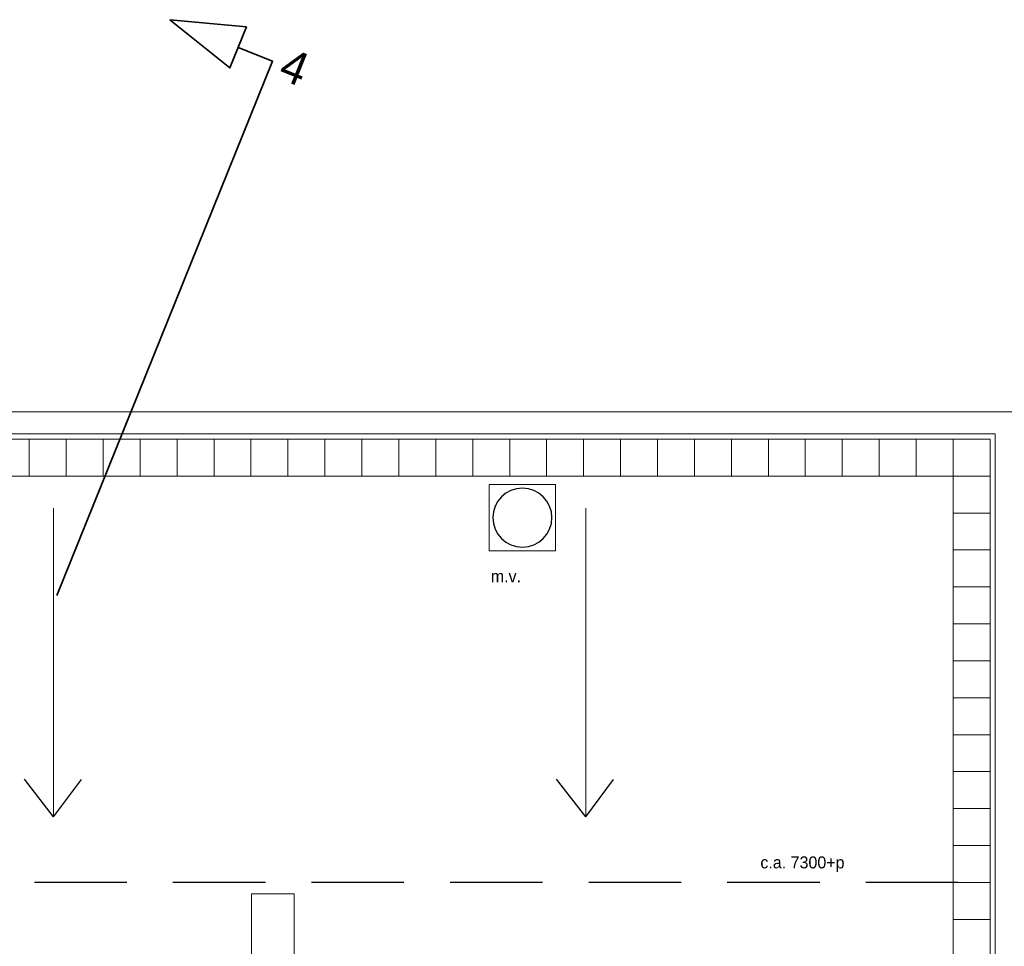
# Model space of a CAD drawing. Header units: millimetres. Extents: x -526411 to -400573, y 47353 to 130199.
# Tile 536 of 543: x -450070 to -436748, y 108231 to 120773. Entities that reach past the tile are written whole.
import ezdxf

# ---------------------------------------------------------------- set-up
doc = ezdxf.new("R2010")
doc.units = ezdxf.units.MM
doc.linetypes.add('IMPORT-AI-Linetype-1 _4_', pattern=[84.433218, 56.288812, -28.144406])
for name, color, linetype, lineweight in [('01_ALGEMEEN', 7, 'Continuous', 18), ('03_STRAMIEN_ANNOTATIE', 7, 'Continuous', 18), ('18_BESTAANDE_CONSTRUCTIE', 7, 'Continuous', 18), ('m-pg-03_AI_dwg', 8, 'Continuous', 18)]:
    doc.layers.add(name, color=color, linetype=linetype, lineweight=lineweight)
doc.styles.add('Frutiger', font='Frutrg__0.ttf', dxfattribs={"height": 7.29503})
doc.styles.add('Frutiger_2', font='Frutrg__0.ttf', dxfattribs={"height": 20.263972})

# ---------------------------------------------------------------- blocks, each defined once
blk = doc.blocks.new('m-pg-03_AI_dwg_block 2085-641051-3e Verdieping - Percelen telling LI')
at = {"layer": '01_ALGEMEEN', "color": 213, "lineweight": 13}
blk.add_line((1054.47, 1291.61), (1054.47, 1103.63), dxfattribs=at)
blk = doc.blocks.new('m-pg-03_AI_dwg_block 2086-641052-3e Verdieping - Percelen telling LI')
at = {"layer": '01_ALGEMEEN', "color": 253, "lineweight": 25}
blk.add_line((1054.47, 1103.63), (1036.71, 1126.51), dxfattribs=at)
blk = doc.blocks.new('m-pg-03_AI_dwg_block 2087-641053-3e Verdieping - Percelen telling LI')
at = {"layer": '01_ALGEMEEN', "color": 253, "lineweight": 25}
blk.add_line((1054.47, 1103.63), (1071.44, 1126.21), dxfattribs=at)
blk = doc.blocks.new('m-pg-03_AI_dwg_block 2084-641054-3e Verdieping - Percelen telling LI')
for name in ['m-pg-03_AI_dwg_block 2085-641051-3e Verdieping - Percelen telling LI', 'm-pg-03_AI_dwg_block 2086-641052-3e Verdieping - Percelen telling LI', 'm-pg-03_AI_dwg_block 2087-641053-3e Verdieping - Percelen telling LI']:
    blk.add_blockref(name, (0, 0))
blk = doc.blocks.new('m-pg-03_AI_dwg_block 2093-641059-3e Verdieping - Percelen telling LI')
at = {"layer": '01_ALGEMEEN', "color": 213, "lineweight": 13}
blk.add_line((730.24, 1291.61), (730.24, 1103.63), dxfattribs=at)
blk = doc.blocks.new('m-pg-03_AI_dwg_block 2094-641060-3e Verdieping - Percelen telling LI')
at = {"layer": '01_ALGEMEEN', "color": 253, "lineweight": 25}
blk.add_line((730.24, 1103.63), (712.48, 1126.51), dxfattribs=at)
blk = doc.blocks.new('m-pg-03_AI_dwg_block 2095-641061-3e Verdieping - Percelen telling LI')
at = {"layer": '01_ALGEMEEN', "color": 253, "lineweight": 25}
blk.add_line((730.24, 1103.63), (747.21, 1126.21), dxfattribs=at)
blk = doc.blocks.new('m-pg-03_AI_dwg_block 2092-641062-3e Verdieping - Percelen telling LI')
for name in ['m-pg-03_AI_dwg_block 2093-641059-3e Verdieping - Percelen telling LI', 'm-pg-03_AI_dwg_block 2094-641060-3e Verdieping - Percelen telling LI', 'm-pg-03_AI_dwg_block 2095-641061-3e Verdieping - Percelen telling LI']:
    blk.add_blockref(name, (0, 0))
blk = doc.blocks.new('m-pg-03_AI_dwg_block 2132-641099-3e Verdieping - Percelen telling LI')
at = {"layer": '01_ALGEMEEN', "color": 133, "flags": 128}
blk.add_lwpolyline([(98.7, 1350.38), (1317.45, 1350.38), (1317.45, 776.56), (-133.09, 776.56)], dxfattribs=at)
blk = doc.blocks.new('m-pg-03_AI_dwg_block 2133-641100-3e Verdieping - Percelen telling LI')
at = {"layer": '01_ALGEMEEN', "color": 133, "flags": 128}
blk.add_lwpolyline([(93.24, 1336.87), (1303.94, 1336.87), (1303.94, 790.07), (-127.68, 790.07)], dxfattribs=at)
blk = doc.blocks.new('m-pg-03_AI_dwg_block 2148-641115-3e Verdieping - Percelen telling LI')
at = {"layer": '01_ALGEMEEN', "color": 253, "lineweight": 25}
for points in [[(1015.83, 1303.88), (1005.88, 1303.88), (997.81, 1295.82), (997.81, 1285.87)], [(1033.84, 1285.87), (1033.84, 1295.82), (1025.78, 1303.88), (1015.83, 1303.88)], [(997.81, 1285.87), (997.81, 1275.92), (1005.88, 1267.86), (1015.83, 1267.86)], [(1015.83, 1267.86), (1025.78, 1267.86), (1033.84, 1275.92), (1033.84, 1285.87)]]:
    blk.add_open_spline(points, degree=3, dxfattribs=at)
blk = doc.blocks.new('m-pg-03_AI_dwg_block 2149-641116-3e Verdieping - Percelen telling LI')
at = {"layer": '01_ALGEMEEN', "color": 213, "lineweight": 13, "flags": 128}
blk.add_lwpolyline([(995.56, 1306.13), (1036.09, 1306.13), (1036.09, 1265.61), (995.56, 1265.61)], close=True, dxfattribs=at)
blk = doc.blocks.new('m-pg-03_AI_dwg_block 2152-641119-3e Verdieping - Percelen telling LI')
at = {"layer": '01_ALGEMEEN', "color": 213, "lineweight": 13, "flags": 128}
blk.add_lwpolyline([(850.74, 1056.62), (876.77, 1056.62), (876.77, 988.22), (850.74, 988.22)], close=True, dxfattribs=at)
blk = doc.blocks.new('m-pg-03_AI_dwg_block 2153-641120-3e Verdieping - Percelen telling LI')
at = {"layer": '01_ALGEMEEN', "color": 253, "linetype": 'IMPORT-AI-Linetype-1 _4_', "lineweight": 25}
blk.add_line((1281.42, 1063.47), (0.74, 1063.47), dxfattribs=at)
blk = doc.blocks.new('m-pg-03_AI_dwg_block 2163-641130-3e Verdieping - Percelen telling LI')
at = {"layer": '01_ALGEMEEN', "insert": (1160.84, 1079.41), "char_height": 7.295, "width": 64.6329, "attachment_point": 1, "line_spacing_factor": 1.017696, "style": 'Frutiger'}
blk.add_mtext('c.a. 7300+p', dxfattribs=at)
blk = doc.blocks.new('m-pg-03_AI_dwg_block 2171-641138-3e Verdieping - Percelen telling LI')
at = {"layer": '01_ALGEMEEN', "insert": (996.59, 1253.79), "char_height": 7.295, "width": 23.8121, "attachment_point": 1, "line_spacing_factor": 1.017696, "style": 'Frutiger'}
blk.add_mtext('m.v.', dxfattribs=at)
blk = doc.blocks.new('m-pg-03_AI_dwg_block 2005-641148-3e Verdieping - Percelen telling LI')
for name in ['m-pg-03_AI_dwg_block 2132-641099-3e Verdieping - Percelen telling LI', 'm-pg-03_AI_dwg_block 2133-641100-3e Verdieping - Percelen telling LI', 'm-pg-03_AI_dwg_block 2149-641116-3e Verdieping - Percelen telling LI', 'm-pg-03_AI_dwg_block 2148-641115-3e Verdieping - Percelen telling LI', 'm-pg-03_AI_dwg_block 2092-641062-3e Verdieping - Percelen telling LI', 'm-pg-03_AI_dwg_block 2084-641054-3e Verdieping - Percelen telling LI', 'm-pg-03_AI_dwg_block 2171-641138-3e Verdieping - Percelen telling LI', 'm-pg-03_AI_dwg_block 2163-641130-3e Verdieping - Percelen telling LI', 'm-pg-03_AI_dwg_block 2153-641120-3e Verdieping - Percelen telling LI', 'm-pg-03_AI_dwg_block 2152-641119-3e Verdieping - Percelen telling LI']:
    blk.add_blockref(name, (0, 0))
blk = doc.blocks.new('m-pg-03_AI_dwg_block 2-641149-3e Verdieping - Percelen telling LI')
blk.add_blockref('m-pg-03_AI_dwg_block 2005-641148-3e Verdieping - Percelen telling LI', (0, 0))
blk = doc.blocks.new('m-pg-03_AI_dwg_block 3275-642243-3e Verdieping - Percelen telling LI')
at = {"layer": '01_ALGEMEEN', "color": 9, "lineweight": 9, "flags": 128}
blk.add_lwpolyline([(1300.79, 1333.72), (1278.27, 1333.72), (1278.27, 1311.21), (1300.79, 1311.21)], close=True, dxfattribs=at)
blk = doc.blocks.new('m-pg-03_AI_dwg_block 3274-642244-3e Verdieping - Percelen telling LI')
blk.add_blockref('m-pg-03_AI_dwg_block 3275-642243-3e Verdieping - Percelen telling LI', (0, 0))
blk = doc.blocks.new('m-pg-03_AI_dwg_block 3277-642245-3e Verdieping - Percelen telling LI')
at = {"layer": '01_ALGEMEEN', "color": 9, "lineweight": 9, "flags": 128}
blk.add_lwpolyline([(1300.79, 1311.21), (1278.27, 1311.21), (1278.27, 1288.69), (1300.79, 1288.69)], close=True, dxfattribs=at)
blk = doc.blocks.new('m-pg-03_AI_dwg_block 3276-642246-3e Verdieping - Percelen telling LI')
blk.add_blockref('m-pg-03_AI_dwg_block 3277-642245-3e Verdieping - Percelen telling LI', (0, 0))
blk = doc.blocks.new('m-pg-03_AI_dwg_block 3279-642247-3e Verdieping - Percelen telling LI')
at = {"layer": '01_ALGEMEEN', "color": 9, "lineweight": 9, "flags": 128}
blk.add_lwpolyline([(1300.79, 1288.69), (1278.27, 1288.69), (1278.27, 1266.18), (1300.79, 1266.18)], close=True, dxfattribs=at)
blk = doc.blocks.new('m-pg-03_AI_dwg_block 3278-642248-3e Verdieping - Percelen telling LI')
blk.add_blockref('m-pg-03_AI_dwg_block 3279-642247-3e Verdieping - Percelen telling LI', (0, 0))
blk = doc.blocks.new('m-pg-03_AI_dwg_block 3281-642249-3e Verdieping - Percelen telling LI')
at = {"layer": '01_ALGEMEEN', "color": 9, "lineweight": 9, "flags": 128}
blk.add_lwpolyline([(1300.79, 1266.18), (1278.27, 1266.18), (1278.27, 1243.66), (1300.79, 1243.66)], close=True, dxfattribs=at)
blk = doc.blocks.new('m-pg-03_AI_dwg_block 3280-642250-3e Verdieping - Percelen telling LI')
blk.add_blockref('m-pg-03_AI_dwg_block 3281-642249-3e Verdieping - Percelen telling LI', (0, 0))
blk = doc.blocks.new('m-pg-03_AI_dwg_block 3283-642251-3e Verdieping - Percelen telling LI')
at = {"layer": '01_ALGEMEEN', "color": 9, "lineweight": 9, "flags": 128}
blk.add_lwpolyline([(1300.79, 1243.66), (1278.27, 1243.66), (1278.27, 1221.14), (1300.79, 1221.14)], close=True, dxfattribs=at)
blk = doc.blocks.new('m-pg-03_AI_dwg_block 3282-642252-3e Verdieping - Percelen telling LI')
blk.add_blockref('m-pg-03_AI_dwg_block 3283-642251-3e Verdieping - Percelen telling LI', (0, 0))
blk = doc.blocks.new('m-pg-03_AI_dwg_block 3285-642253-3e Verdieping - Percelen telling LI')
at = {"layer": '01_ALGEMEEN', "color": 9, "lineweight": 9, "flags": 128}
blk.add_lwpolyline([(1300.79, 1221.14), (1278.27, 1221.14), (1278.27, 1198.63), (1300.79, 1198.63)], close=True, dxfattribs=at)
blk = doc.blocks.new('m-pg-03_AI_dwg_block 3284-642254-3e Verdieping - Percelen telling LI')
blk.add_blockref('m-pg-03_AI_dwg_block 3285-642253-3e Verdieping - Percelen telling LI', (0, 0))
blk = doc.blocks.new('m-pg-03_AI_dwg_block 3287-642255-3e Verdieping - Percelen telling LI')
at = {"layer": '01_ALGEMEEN', "color": 9, "lineweight": 9, "flags": 128}
blk.add_lwpolyline([(1300.79, 1198.63), (1278.27, 1198.63), (1278.27, 1176.11), (1300.79, 1176.11)], close=True, dxfattribs=at)
blk = doc.blocks.new('m-pg-03_AI_dwg_block 3286-642256-3e Verdieping - Percelen telling LI')
blk.add_blockref('m-pg-03_AI_dwg_block 3287-642255-3e Verdieping - Percelen telling LI', (0, 0))
blk = doc.blocks.new('m-pg-03_AI_dwg_block 3289-642257-3e Verdieping - Percelen telling LI')
at = {"layer": '01_ALGEMEEN', "color": 9, "lineweight": 9, "flags": 128}
blk.add_lwpolyline([(1300.79, 1176.11), (1278.27, 1176.11), (1278.27, 1153.6), (1300.79, 1153.6)], close=True, dxfattribs=at)
blk = doc.blocks.new('m-pg-03_AI_dwg_block 3288-642258-3e Verdieping - Percelen telling LI')
blk.add_blockref('m-pg-03_AI_dwg_block 3289-642257-3e Verdieping - Percelen telling LI', (0, 0))
blk = doc.blocks.new('m-pg-03_AI_dwg_block 3291-642259-3e Verdieping - Percelen telling LI')
at = {"layer": '01_ALGEMEEN', "color": 9, "lineweight": 9, "flags": 128}
blk.add_lwpolyline([(1300.79, 1153.6), (1278.27, 1153.6), (1278.27, 1131.08), (1300.79, 1131.08)], close=True, dxfattribs=at)
blk = doc.blocks.new('m-pg-03_AI_dwg_block 3290-642260-3e Verdieping - Percelen telling LI')
blk.add_blockref('m-pg-03_AI_dwg_block 3291-642259-3e Verdieping - Percelen telling LI', (0, 0))
blk = doc.blocks.new('m-pg-03_AI_dwg_block 3293-642261-3e Verdieping - Percelen telling LI')
at = {"layer": '01_ALGEMEEN', "color": 9, "lineweight": 9, "flags": 128}
blk.add_lwpolyline([(1300.79, 1131.08), (1278.27, 1131.08), (1278.27, 1108.57), (1300.79, 1108.57)], close=True, dxfattribs=at)
blk = doc.blocks.new('m-pg-03_AI_dwg_block 3292-642262-3e Verdieping - Percelen telling LI')
blk.add_blockref('m-pg-03_AI_dwg_block 3293-642261-3e Verdieping - Percelen telling LI', (0, 0))
blk = doc.blocks.new('m-pg-03_AI_dwg_block 3295-642263-3e Verdieping - Percelen telling LI')
at = {"layer": '01_ALGEMEEN', "color": 9, "lineweight": 9, "flags": 128}
blk.add_lwpolyline([(1300.79, 1108.57), (1278.27, 1108.57), (1278.27, 1086.05), (1300.79, 1086.05)], close=True, dxfattribs=at)
blk = doc.blocks.new('m-pg-03_AI_dwg_block 3294-642264-3e Verdieping - Percelen telling LI')
blk.add_blockref('m-pg-03_AI_dwg_block 3295-642263-3e Verdieping - Percelen telling LI', (0, 0))
blk = doc.blocks.new('m-pg-03_AI_dwg_block 3297-642265-3e Verdieping - Percelen telling LI')
at = {"layer": '01_ALGEMEEN', "color": 9, "lineweight": 9, "flags": 128}
blk.add_lwpolyline([(1300.79, 1086.05), (1278.27, 1086.05), (1278.27, 1063.54), (1300.79, 1063.54)], close=True, dxfattribs=at)
blk = doc.blocks.new('m-pg-03_AI_dwg_block 3296-642266-3e Verdieping - Percelen telling LI')
blk.add_blockref('m-pg-03_AI_dwg_block 3297-642265-3e Verdieping - Percelen telling LI', (0, 0))
blk = doc.blocks.new('m-pg-03_AI_dwg_block 3299-642267-3e Verdieping - Percelen telling LI')
at = {"layer": '01_ALGEMEEN', "color": 9, "lineweight": 9, "flags": 128}
blk.add_lwpolyline([(1300.79, 1063.54), (1278.27, 1063.54), (1278.27, 1041.02), (1300.79, 1041.02)], close=True, dxfattribs=at)
blk = doc.blocks.new('m-pg-03_AI_dwg_block 3298-642268-3e Verdieping - Percelen telling LI')
blk.add_blockref('m-pg-03_AI_dwg_block 3299-642267-3e Verdieping - Percelen telling LI', (0, 0))
blk = doc.blocks.new('m-pg-03_AI_dwg_block 3301-642269-3e Verdieping - Percelen telling LI')
at = {"layer": '01_ALGEMEEN', "color": 9, "lineweight": 9, "flags": 128}
blk.add_lwpolyline([(1300.79, 1041.02), (1278.27, 1041.02), (1278.27, 1018.5), (1300.79, 1018.5)], close=True, dxfattribs=at)
blk = doc.blocks.new('m-pg-03_AI_dwg_block 3300-642270-3e Verdieping - Percelen telling LI')
blk.add_blockref('m-pg-03_AI_dwg_block 3301-642269-3e Verdieping - Percelen telling LI', (0, 0))
blk = doc.blocks.new('m-pg-03_AI_dwg_block 3323-642291-3e Verdieping - Percelen telling LI')
at = {"layer": '01_ALGEMEEN', "color": 9, "lineweight": 9, "flags": 128}
blk.add_lwpolyline([(1278.27, 1333.72), (1255.76, 1333.72), (1255.76, 1311.21), (1278.27, 1311.21)], close=True, dxfattribs=at)
blk = doc.blocks.new('m-pg-03_AI_dwg_block 3322-642292-3e Verdieping - Percelen telling LI')
blk.add_blockref('m-pg-03_AI_dwg_block 3323-642291-3e Verdieping - Percelen telling LI', (0, 0))
blk = doc.blocks.new('m-pg-03_AI_dwg_block 3325-642293-3e Verdieping - Percelen telling LI')
at = {"layer": '01_ALGEMEEN', "color": 9, "lineweight": 9, "flags": 128}
blk.add_lwpolyline([(1255.76, 1333.72), (1233.24, 1333.72), (1233.24, 1311.21), (1255.76, 1311.21)], close=True, dxfattribs=at)
blk = doc.blocks.new('m-pg-03_AI_dwg_block 3324-642294-3e Verdieping - Percelen telling LI')
blk.add_blockref('m-pg-03_AI_dwg_block 3325-642293-3e Verdieping - Percelen telling LI', (0, 0))
blk = doc.blocks.new('m-pg-03_AI_dwg_block 3327-642295-3e Verdieping - Percelen telling LI')
at = {"layer": '01_ALGEMEEN', "color": 9, "lineweight": 9, "flags": 128}
blk.add_lwpolyline([(1233.24, 1333.72), (1210.73, 1333.72), (1210.73, 1311.21), (1233.24, 1311.21)], close=True, dxfattribs=at)
blk = doc.blocks.new('m-pg-03_AI_dwg_block 3326-642296-3e Verdieping - Percelen telling LI')
blk.add_blockref('m-pg-03_AI_dwg_block 3327-642295-3e Verdieping - Percelen telling LI', (0, 0))
blk = doc.blocks.new('m-pg-03_AI_dwg_block 3329-642297-3e Verdieping - Percelen telling LI')
at = {"layer": '01_ALGEMEEN', "color": 9, "lineweight": 9, "flags": 128}
blk.add_lwpolyline([(1210.73, 1333.72), (1188.21, 1333.72), (1188.21, 1311.21), (1210.73, 1311.21)], close=True, dxfattribs=at)
blk = doc.blocks.new('m-pg-03_AI_dwg_block 3328-642298-3e Verdieping - Percelen telling LI')
blk.add_blockref('m-pg-03_AI_dwg_block 3329-642297-3e Verdieping - Percelen telling LI', (0, 0))
blk = doc.blocks.new('m-pg-03_AI_dwg_block 3331-642299-3e Verdieping - Percelen telling LI')
at = {"layer": '01_ALGEMEEN', "color": 9, "lineweight": 9, "flags": 128}
blk.add_lwpolyline([(1188.21, 1333.72), (1165.7, 1333.72), (1165.7, 1311.21), (1188.21, 1311.21)], close=True, dxfattribs=at)
blk = doc.blocks.new('m-pg-03_AI_dwg_block 3330-642300-3e Verdieping - Percelen telling LI')
blk.add_blockref('m-pg-03_AI_dwg_block 3331-642299-3e Verdieping - Percelen telling LI', (0, 0))
blk = doc.blocks.new('m-pg-03_AI_dwg_block 3333-642301-3e Verdieping - Percelen telling LI')
at = {"layer": '01_ALGEMEEN', "color": 9, "lineweight": 9, "flags": 128}
blk.add_lwpolyline([(1165.7, 1333.72), (1143.18, 1333.72), (1143.18, 1311.21), (1165.7, 1311.21)], close=True, dxfattribs=at)
blk = doc.blocks.new('m-pg-03_AI_dwg_block 3332-642302-3e Verdieping - Percelen telling LI')
blk.add_blockref('m-pg-03_AI_dwg_block 3333-642301-3e Verdieping - Percelen telling LI', (0, 0))
blk = doc.blocks.new('m-pg-03_AI_dwg_block 3335-642303-3e Verdieping - Percelen telling LI')
at = {"layer": '01_ALGEMEEN', "color": 9, "lineweight": 9, "flags": 128}
blk.add_lwpolyline([(1143.18, 1333.72), (1120.66, 1333.72), (1120.66, 1311.21), (1143.18, 1311.21)], close=True, dxfattribs=at)
blk = doc.blocks.new('m-pg-03_AI_dwg_block 3334-642304-3e Verdieping - Percelen telling LI')
blk.add_blockref('m-pg-03_AI_dwg_block 3335-642303-3e Verdieping - Percelen telling LI', (0, 0))
blk = doc.blocks.new('m-pg-03_AI_dwg_block 3337-642305-3e Verdieping - Percelen telling LI')
at = {"layer": '01_ALGEMEEN', "color": 9, "lineweight": 9, "flags": 128}
blk.add_lwpolyline([(1120.66, 1333.72), (1098.15, 1333.72), (1098.15, 1311.21), (1120.66, 1311.21)], close=True, dxfattribs=at)
blk = doc.blocks.new('m-pg-03_AI_dwg_block 3336-642306-3e Verdieping - Percelen telling LI')
blk.add_blockref('m-pg-03_AI_dwg_block 3337-642305-3e Verdieping - Percelen telling LI', (0, 0))
blk = doc.blocks.new('m-pg-03_AI_dwg_block 3339-642307-3e Verdieping - Percelen telling LI')
at = {"layer": '01_ALGEMEEN', "color": 9, "lineweight": 9, "flags": 128}
blk.add_lwpolyline([(1098.15, 1333.72), (1075.63, 1333.72), (1075.63, 1311.21), (1098.15, 1311.21)], close=True, dxfattribs=at)
blk = doc.blocks.new('m-pg-03_AI_dwg_block 3338-642308-3e Verdieping - Percelen telling LI')
blk.add_blockref('m-pg-03_AI_dwg_block 3339-642307-3e Verdieping - Percelen telling LI', (0, 0))
blk = doc.blocks.new('m-pg-03_AI_dwg_block 3341-642309-3e Verdieping - Percelen telling LI')
at = {"layer": '01_ALGEMEEN', "color": 9, "lineweight": 9, "flags": 128}
blk.add_lwpolyline([(1075.63, 1333.72), (1053.12, 1333.72), (1053.12, 1311.21), (1075.63, 1311.21)], close=True, dxfattribs=at)
blk = doc.blocks.new('m-pg-03_AI_dwg_block 3340-642310-3e Verdieping - Percelen telling LI')
blk.add_blockref('m-pg-03_AI_dwg_block 3341-642309-3e Verdieping - Percelen telling LI', (0, 0))
blk = doc.blocks.new('m-pg-03_AI_dwg_block 3343-642311-3e Verdieping - Percelen telling LI')
at = {"layer": '01_ALGEMEEN', "color": 9, "lineweight": 9, "flags": 128}
blk.add_lwpolyline([(1053.12, 1333.72), (1030.6, 1333.72), (1030.6, 1311.21), (1053.12, 1311.21)], close=True, dxfattribs=at)
blk = doc.blocks.new('m-pg-03_AI_dwg_block 3342-642312-3e Verdieping - Percelen telling LI')
blk.add_blockref('m-pg-03_AI_dwg_block 3343-642311-3e Verdieping - Percelen telling LI', (0, 0))
blk = doc.blocks.new('m-pg-03_AI_dwg_block 3345-642313-3e Verdieping - Percelen telling LI')
at = {"layer": '01_ALGEMEEN', "color": 9, "lineweight": 9, "flags": 128}
blk.add_lwpolyline([(1030.6, 1333.72), (1008.09, 1333.72), (1008.09, 1311.21), (1030.6, 1311.21)], close=True, dxfattribs=at)
blk = doc.blocks.new('m-pg-03_AI_dwg_block 3344-642314-3e Verdieping - Percelen telling LI')
blk.add_blockref('m-pg-03_AI_dwg_block 3345-642313-3e Verdieping - Percelen telling LI', (0, 0))
blk = doc.blocks.new('m-pg-03_AI_dwg_block 3347-642315-3e Verdieping - Percelen telling LI')
at = {"layer": '01_ALGEMEEN', "color": 9, "lineweight": 9, "flags": 128}
blk.add_lwpolyline([(1008.09, 1333.72), (985.57, 1333.72), (985.57, 1311.21), (1008.09, 1311.21)], close=True, dxfattribs=at)
blk = doc.blocks.new('m-pg-03_AI_dwg_block 3346-642316-3e Verdieping - Percelen telling LI')
blk.add_blockref('m-pg-03_AI_dwg_block 3347-642315-3e Verdieping - Percelen telling LI', (0, 0))
blk = doc.blocks.new('m-pg-03_AI_dwg_block 3349-642317-3e Verdieping - Percelen telling LI')
at = {"layer": '01_ALGEMEEN', "color": 9, "lineweight": 9, "flags": 128}
blk.add_lwpolyline([(985.57, 1333.72), (963.06, 1333.72), (963.06, 1311.21), (985.57, 1311.21)], close=True, dxfattribs=at)
blk = doc.blocks.new('m-pg-03_AI_dwg_block 3348-642318-3e Verdieping - Percelen telling LI')
blk.add_blockref('m-pg-03_AI_dwg_block 3349-642317-3e Verdieping - Percelen telling LI', (0, 0))
blk = doc.blocks.new('m-pg-03_AI_dwg_block 3351-642319-3e Verdieping - Percelen telling LI')
at = {"layer": '01_ALGEMEEN', "color": 9, "lineweight": 9, "flags": 128}
blk.add_lwpolyline([(963.06, 1333.72), (940.54, 1333.72), (940.54, 1311.21), (963.06, 1311.21)], close=True, dxfattribs=at)
blk = doc.blocks.new('m-pg-03_AI_dwg_block 3350-642320-3e Verdieping - Percelen telling LI')
blk.add_blockref('m-pg-03_AI_dwg_block 3351-642319-3e Verdieping - Percelen telling LI', (0, 0))
blk = doc.blocks.new('m-pg-03_AI_dwg_block 3353-642321-3e Verdieping - Percelen telling LI')
at = {"layer": '01_ALGEMEEN', "color": 9, "lineweight": 9, "flags": 128}
blk.add_lwpolyline([(940.54, 1333.72), (918.03, 1333.72), (918.03, 1311.21), (940.54, 1311.21)], close=True, dxfattribs=at)
blk = doc.blocks.new('m-pg-03_AI_dwg_block 3352-642322-3e Verdieping - Percelen telling LI')
blk.add_blockref('m-pg-03_AI_dwg_block 3353-642321-3e Verdieping - Percelen telling LI', (0, 0))
blk = doc.blocks.new('m-pg-03_AI_dwg_block 3355-642323-3e Verdieping - Percelen telling LI')
at = {"layer": '01_ALGEMEEN', "color": 9, "lineweight": 9, "flags": 128}
blk.add_lwpolyline([(918.03, 1333.72), (895.51, 1333.72), (895.51, 1311.21), (918.03, 1311.21)], close=True, dxfattribs=at)
blk = doc.blocks.new('m-pg-03_AI_dwg_block 3354-642324-3e Verdieping - Percelen telling LI')
blk.add_blockref('m-pg-03_AI_dwg_block 3355-642323-3e Verdieping - Percelen telling LI', (0, 0))
blk = doc.blocks.new('m-pg-03_AI_dwg_block 3357-642325-3e Verdieping - Percelen telling LI')
at = {"layer": '01_ALGEMEEN', "color": 9, "lineweight": 9, "flags": 128}
blk.add_lwpolyline([(895.51, 1333.72), (872.99, 1333.72), (872.99, 1311.21), (895.51, 1311.21)], close=True, dxfattribs=at)
blk = doc.blocks.new('m-pg-03_AI_dwg_block 3356-642326-3e Verdieping - Percelen telling LI')
blk.add_blockref('m-pg-03_AI_dwg_block 3357-642325-3e Verdieping - Percelen telling LI', (0, 0))
blk = doc.blocks.new('m-pg-03_AI_dwg_block 3359-642327-3e Verdieping - Percelen telling LI')
at = {"layer": '01_ALGEMEEN', "color": 9, "lineweight": 9, "flags": 128}
blk.add_lwpolyline([(872.99, 1333.72), (850.48, 1333.72), (850.48, 1311.21), (872.99, 1311.21)], close=True, dxfattribs=at)
blk = doc.blocks.new('m-pg-03_AI_dwg_block 3358-642328-3e Verdieping - Percelen telling LI')
blk.add_blockref('m-pg-03_AI_dwg_block 3359-642327-3e Verdieping - Percelen telling LI', (0, 0))
blk = doc.blocks.new('m-pg-03_AI_dwg_block 3361-642329-3e Verdieping - Percelen telling LI')
at = {"layer": '01_ALGEMEEN', "color": 9, "lineweight": 9, "flags": 128}
blk.add_lwpolyline([(850.48, 1333.72), (827.96, 1333.72), (827.96, 1311.21), (850.48, 1311.21)], close=True, dxfattribs=at)
blk = doc.blocks.new('m-pg-03_AI_dwg_block 3360-642330-3e Verdieping - Percelen telling LI')
blk.add_blockref('m-pg-03_AI_dwg_block 3361-642329-3e Verdieping - Percelen telling LI', (0, 0))
blk = doc.blocks.new('m-pg-03_AI_dwg_block 3363-642331-3e Verdieping - Percelen telling LI')
at = {"layer": '01_ALGEMEEN', "color": 9, "lineweight": 9, "flags": 128}
blk.add_lwpolyline([(827.96, 1333.72), (805.45, 1333.72), (805.45, 1311.21), (827.96, 1311.21)], close=True, dxfattribs=at)
blk = doc.blocks.new('m-pg-03_AI_dwg_block 3362-642332-3e Verdieping - Percelen telling LI')
blk.add_blockref('m-pg-03_AI_dwg_block 3363-642331-3e Verdieping - Percelen telling LI', (0, 0))
blk = doc.blocks.new('m-pg-03_AI_dwg_block 3365-642333-3e Verdieping - Percelen telling LI')
at = {"layer": '01_ALGEMEEN', "color": 9, "lineweight": 9, "flags": 128}
blk.add_lwpolyline([(805.45, 1333.72), (782.93, 1333.72), (782.93, 1311.21), (805.45, 1311.21)], close=True, dxfattribs=at)
blk = doc.blocks.new('m-pg-03_AI_dwg_block 3364-642334-3e Verdieping - Percelen telling LI')
blk.add_blockref('m-pg-03_AI_dwg_block 3365-642333-3e Verdieping - Percelen telling LI', (0, 0))
blk = doc.blocks.new('m-pg-03_AI_dwg_block 3367-642335-3e Verdieping - Percelen telling LI')
at = {"layer": '01_ALGEMEEN', "color": 9, "lineweight": 9, "flags": 128}
blk.add_lwpolyline([(782.93, 1333.72), (760.42, 1333.72), (760.42, 1311.21), (782.93, 1311.21)], close=True, dxfattribs=at)
blk = doc.blocks.new('m-pg-03_AI_dwg_block 3366-642336-3e Verdieping - Percelen telling LI')
blk.add_blockref('m-pg-03_AI_dwg_block 3367-642335-3e Verdieping - Percelen telling LI', (0, 0))
blk = doc.blocks.new('m-pg-03_AI_dwg_block 3369-642337-3e Verdieping - Percelen telling LI')
at = {"layer": '01_ALGEMEEN', "color": 9, "lineweight": 9, "flags": 128}
blk.add_lwpolyline([(760.42, 1333.72), (737.9, 1333.72), (737.9, 1311.21), (760.42, 1311.21)], close=True, dxfattribs=at)
blk = doc.blocks.new('m-pg-03_AI_dwg_block 3368-642338-3e Verdieping - Percelen telling LI')
blk.add_blockref('m-pg-03_AI_dwg_block 3369-642337-3e Verdieping - Percelen telling LI', (0, 0))
blk = doc.blocks.new('m-pg-03_AI_dwg_block 3371-642339-3e Verdieping - Percelen telling LI')
at = {"layer": '01_ALGEMEEN', "color": 9, "lineweight": 9, "flags": 128}
blk.add_lwpolyline([(737.9, 1333.72), (715.39, 1333.72), (715.39, 1311.21), (737.9, 1311.21)], close=True, dxfattribs=at)
blk = doc.blocks.new('m-pg-03_AI_dwg_block 3370-642340-3e Verdieping - Percelen telling LI')
blk.add_blockref('m-pg-03_AI_dwg_block 3371-642339-3e Verdieping - Percelen telling LI', (0, 0))
blk = doc.blocks.new('m-pg-03_AI_dwg_block 3373-642341-3e Verdieping - Percelen telling LI')
at = {"layer": '01_ALGEMEEN', "color": 9, "lineweight": 9, "flags": 128}
blk.add_lwpolyline([(715.39, 1333.72), (692.87, 1333.72), (692.87, 1311.21), (715.39, 1311.21)], close=True, dxfattribs=at)
blk = doc.blocks.new('m-pg-03_AI_dwg_block 3372-642342-3e Verdieping - Percelen telling LI')
blk.add_blockref('m-pg-03_AI_dwg_block 3373-642341-3e Verdieping - Percelen telling LI', (0, 0))
blk = doc.blocks.new('m-pg-03_AI_dwg_block 4809-643776-3e Verdieping - Percelen telling LI')
at = {"layer": '18_BESTAANDE_CONSTRUCTIE', "color": 53, "lineweight": 35}
blk.add_line((801, 1589.36), (847.81, 1585.03), dxfattribs=at)
blk = doc.blocks.new('m-pg-03_AI_dwg_block 4810-643777-3e Verdieping - Percelen telling LI')
at = {"layer": '18_BESTAANDE_CONSTRUCTIE', "color": 53, "lineweight": 35, "flags": 128}
blk.add_lwpolyline([(801, 1589.36), (837.69, 1559.98), (847.81, 1585.03)], dxfattribs=at)
blk = doc.blocks.new('m-pg-03_AI_dwg_block 4811-643778-3e Verdieping - Percelen telling LI')
at = {"layer": '18_BESTAANDE_CONSTRUCTIE', "color": 53, "lineweight": 35, "flags": 128}
blk.add_lwpolyline([(732.13, 1238.38), (863.63, 1564.08), (842.75, 1572.5)], dxfattribs=at)
blk = doc.blocks.new('m-pg-03_AI_dwg_block 4808-643779-3e Verdieping - Percelen telling LI')
for name in ['m-pg-03_AI_dwg_block 4809-643776-3e Verdieping - Percelen telling LI', 'm-pg-03_AI_dwg_block 4810-643777-3e Verdieping - Percelen telling LI', 'm-pg-03_AI_dwg_block 4811-643778-3e Verdieping - Percelen telling LI']:
    blk.add_blockref(name, (0, 0))
blk = doc.blocks.new('m-pg-03_AI_dwg_block 4812-643780-3e Verdieping - Percelen telling LI')
at = {"layer": '18_BESTAANDE_CONSTRUCTIE', "insert": (873.8, 1572.74), "char_height": 20.26, "width": 18.8985, "attachment_point": 1, "rotation": 338.01423, "line_spacing_factor": 1.017696, "style": 'Frutiger_2'}
blk.add_mtext('4', dxfattribs=at)
blk = doc.blocks.new('m-pg-03_AI_dwg_block 4640-643795-3e Verdieping - Percelen telling LI')
for name in ['m-pg-03_AI_dwg_block 4808-643779-3e Verdieping - Percelen telling LI', 'm-pg-03_AI_dwg_block 4812-643780-3e Verdieping - Percelen telling LI']:
    blk.add_blockref(name, (0, 0))
blk = doc.blocks.new('m-pg-03_AI_dwg_block 4838-643807-3e Verdieping - Percelen telling LI')
at = {"layer": '03_STRAMIEN_ANNOTATIE', "insert": (873.8, 1572.74), "char_height": 20.26, "width": 18.8985, "attachment_point": 1, "rotation": 338.01423, "line_spacing_factor": 1.017696, "style": 'Frutiger_2'}
blk.add_mtext('4', dxfattribs=at)
blk = doc.blocks.new('m-pg-03_AI_dwg-638970-3e Verdieping - Percelen telling LI')
for name in ['m-pg-03_AI_dwg_block 2-641149-3e Verdieping - Percelen telling LI', 'm-pg-03_AI_dwg_block 4640-643795-3e Verdieping - Percelen telling LI', 'm-pg-03_AI_dwg_block 4838-643807-3e Verdieping - Percelen telling LI', 'm-pg-03_AI_dwg_block 3372-642342-3e Verdieping - Percelen telling LI', 'm-pg-03_AI_dwg_block 3370-642340-3e Verdieping - Percelen telling LI', 'm-pg-03_AI_dwg_block 3368-642338-3e Verdieping - Percelen telling LI', 'm-pg-03_AI_dwg_block 3366-642336-3e Verdieping - Percelen telling LI', 'm-pg-03_AI_dwg_block 3364-642334-3e Verdieping - Percelen telling LI', 'm-pg-03_AI_dwg_block 3362-642332-3e Verdieping - Percelen telling LI', 'm-pg-03_AI_dwg_block 3360-642330-3e Verdieping - Percelen telling LI', 'm-pg-03_AI_dwg_block 3358-642328-3e Verdieping - Percelen telling LI', 'm-pg-03_AI_dwg_block 3356-642326-3e Verdieping - Percelen telling LI', 'm-pg-03_AI_dwg_block 3354-642324-3e Verdieping - Percelen telling LI', 'm-pg-03_AI_dwg_block 3352-642322-3e Verdieping - Percelen telling LI', 'm-pg-03_AI_dwg_block 3350-642320-3e Verdieping - Percelen telling LI', 'm-pg-03_AI_dwg_block 3348-642318-3e Verdieping - Percelen telling LI', 'm-pg-03_AI_dwg_block 3346-642316-3e Verdieping - Percelen telling LI', 'm-pg-03_AI_dwg_block 3344-642314-3e Verdieping - Percelen telling LI', 'm-pg-03_AI_dwg_block 3342-642312-3e Verdieping - Percelen telling LI', 'm-pg-03_AI_dwg_block 3340-642310-3e Verdieping - Percelen telling LI', 'm-pg-03_AI_dwg_block 3338-642308-3e Verdieping - Percelen telling LI', 'm-pg-03_AI_dwg_block 3336-642306-3e Verdieping - Percelen telling LI', 'm-pg-03_AI_dwg_block 3334-642304-3e Verdieping - Percelen telling LI', 'm-pg-03_AI_dwg_block 3332-642302-3e Verdieping - Percelen telling LI', 'm-pg-03_AI_dwg_block 3330-642300-3e Verdieping - Percelen telling LI', 'm-pg-03_AI_dwg_block 3328-642298-3e Verdieping - Percelen telling LI', 'm-pg-03_AI_dwg_block 3326-642296-3e Verdieping - Percelen telling LI', 'm-pg-03_AI_dwg_block 3324-642294-3e Verdieping - Percelen telling LI', 'm-pg-03_AI_dwg_block 3322-642292-3e Verdieping - Percelen telling LI', 'm-pg-03_AI_dwg_block 3274-642244-3e Verdieping - Percelen telling LI', 'm-pg-03_AI_dwg_block 3276-642246-3e Verdieping - Percelen telling LI', 'm-pg-03_AI_dwg_block 3278-642248-3e Verdieping - Percelen telling LI', 'm-pg-03_AI_dwg_block 3280-642250-3e Verdieping - Percelen telling LI', 'm-pg-03_AI_dwg_block 3282-642252-3e Verdieping - Percelen telling LI', 'm-pg-03_AI_dwg_block 3284-642254-3e Verdieping - Percelen telling LI', 'm-pg-03_AI_dwg_block 3286-642256-3e Verdieping - Percelen telling LI', 'm-pg-03_AI_dwg_block 3288-642258-3e Verdieping - Percelen telling LI', 'm-pg-03_AI_dwg_block 3290-642260-3e Verdieping - Percelen telling LI', 'm-pg-03_AI_dwg_block 3292-642262-3e Verdieping - Percelen telling LI', 'm-pg-03_AI_dwg_block 3294-642264-3e Verdieping - Percelen telling LI', 'm-pg-03_AI_dwg_block 3296-642266-3e Verdieping - Percelen telling LI', 'm-pg-03_AI_dwg_block 3298-642268-3e Verdieping - Percelen telling LI', 'm-pg-03_AI_dwg_block 3300-642270-3e Verdieping - Percelen telling LI']:
    blk.add_blockref(name, (0, 0))

msp = doc.modelspace()

# ---------------------------------------------------------------- block references
at = {"layer": 'm-pg-03_AI_dwg', "color": 133, "xscale": 22.2068924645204, "yscale": 22.2068924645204, "zscale": 22.2068924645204}
msp.add_blockref('m-pg-03_AI_dwg-638970-3e Verdieping - Percelen telling LI', (-465827, 85478), dxfattribs=at)

doc.saveas('drawing.dxf')
